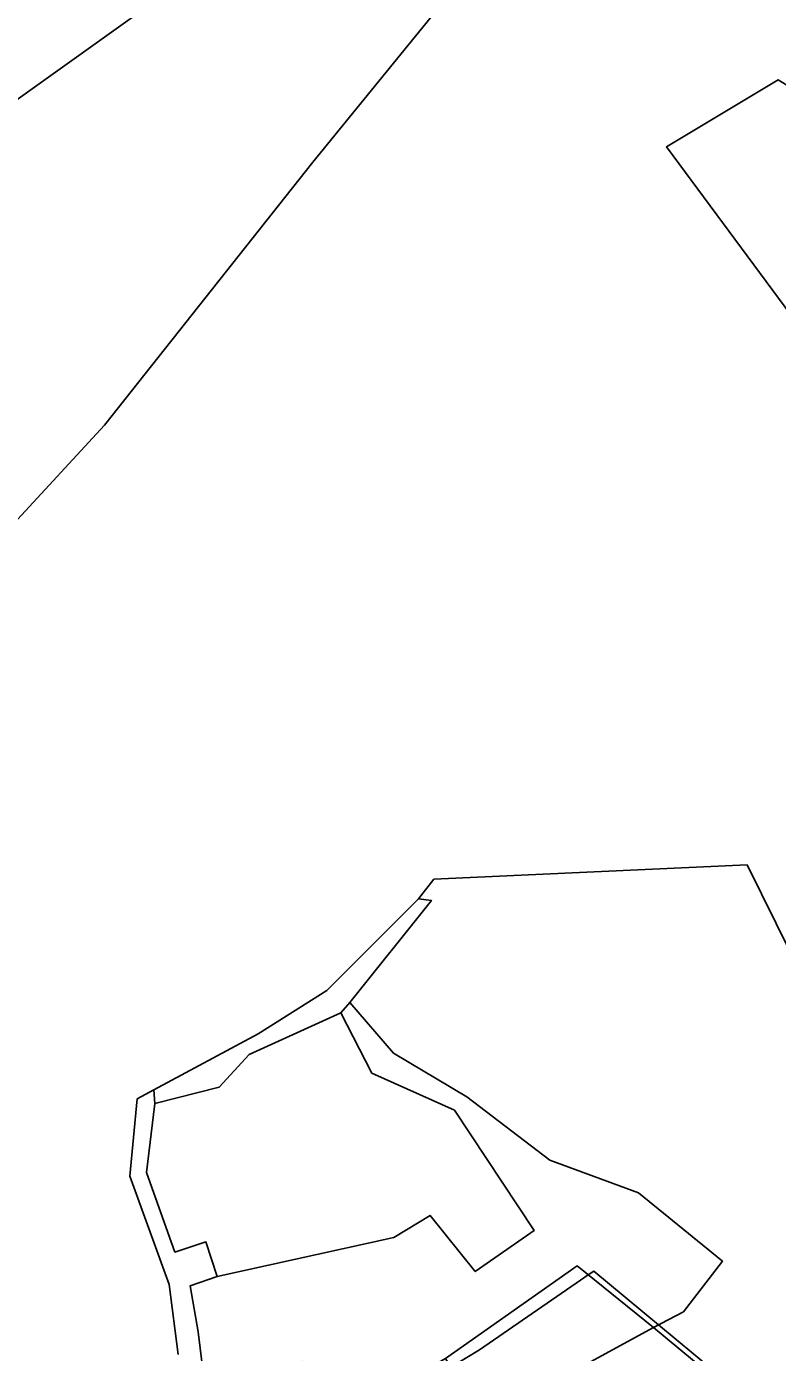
# Model space of a CAD drawing. Extents: x -477304 to -465429, y -1159113 to -1149210.
# Drawn here: x -474400.2 to -474207.2, y -1153608.7 to -1153268.3 of the extents above; entities that cross this region are included whole.
import ezdxf

# ---------------------------------------------------------------- set-up
doc = ezdxf.new("R2010")
doc.units = 0
for name, color, linetype in [('BPEJ_s', 7, 'Continuous'), ('PUPFL_s', 7, 'Continuous'), ('trav_porost_s', 7, 'Continuous')]:
    doc.layers.add(name, color=color, linetype=linetype)

msp = doc.modelspace()

# ---------------------------------------------------------------- linework, layer by layer
at = {"layer": 'BPEJ_s'}
msp.add_line((-474255.78, -1153588.83), (-474254.32, -1153587.82), dxfattribs=at)
for points in [[(-474291.12, -1153612.48), (-474283.73, -1153608.07), (-474257.77, -1153590.19), (-474255.78, -1153588.83), (-474254.32, -1153587.82), (-474237.74, -1153601.64), (-474224.15, -1153612.96)], [(-474291.12, -1153612.48), (-474283.73, -1153608.07), (-474257.77, -1153590.19), (-474255.78, -1153588.83)], [(-474254.32, -1153587.82), (-474237.74, -1153601.64), (-474224.15, -1153612.96), (-474219.9, -1153615.51), (-474201.17, -1153630.83), (-474173.75, -1153654.02)]]:
    msp.add_lwpolyline(points, dxfattribs=at)
at = {"layer": 'PUPFL_s'}
for points in [[(-474430.95, -1153307.18), (-474447.62, -1153337.5), (-474446.6, -1153301.45), (-474414.48, -1153252.58), (-474397.42, -1153208.22), (-474348.01, -1153248)], [(-474470.16, -1153380.87), (-474464.32, -1153357.39), (-474447.62, -1153337.5), (-474430.95, -1153307.18), (-474348.01, -1153248), (-474340.25, -1153254.24), (-474285.13, -1153252.19), (-474326.61, -1153303.09), (-474380.1, -1153370.64), (-474403.5, -1153395.97), (-474458.87, -1153383.47)], [(-474235.68, -1153299.14), (-474198.86, -1153348.9), (-474189.29, -1153364.67), (-474164.85, -1153417.78), (-474135.34, -1153422.92), (-474131.6, -1153369.07), (-474133.72, -1153332.86), (-474135.59, -1153326), (-474207, -1153281.98)], [(-474135.59, -1153326), (-474133.72, -1153332.86), (-474131.6, -1153369.07), (-474135.34, -1153422.92), (-474164.85, -1153417.78), (-474189.29, -1153364.67), (-474198.86, -1153348.9), (-474235.68, -1153299.14), (-474207, -1153281.98)], [(-474175.9, -1153653.76), (-474208.94, -1153627.19), (-474239.03, -1153602.31), (-474231.33, -1153598.27), (-474221.32, -1153585.31), (-474242.85, -1153567.78), (-474265.66, -1153559.31), (-474286.97, -1153543.11), (-474305.83, -1153531.91), (-474317.06, -1153518.88), (-474296.08, -1153492.68), (-474299.46, -1153492.27), (-474295.47, -1153487.23), (-474214.99, -1153483.5), (-474203.83, -1153506.06), (-474163.81, -1153573.57), (-474140.77, -1153604.94), (-474141.42, -1153627.44), (-474130.08, -1153659.38)], [(-474296.08, -1153492.68), (-474317.06, -1153518.88), (-474319.4, -1153521.52), (-474342.97, -1153532.25), (-474350.64, -1153540.64), (-474367.16, -1153544.78), (-474367.41, -1153541.31), (-474340.6, -1153526.92), (-474323, -1153515.8), (-474299.46, -1153492.27)], [(-474329.19, -1153611.06), (-474354.46, -1153615.97), (-474356, -1153603.39), (-474358.09, -1153591.61), (-474351.18, -1153589.25), (-474305.72, -1153579.23), (-474296.44, -1153573.54), (-474284.85, -1153587.96), (-474269.7, -1153577.44), (-474290.21, -1153546.48), (-474311.37, -1153536.99), (-474319.4, -1153521.52), (-474317.06, -1153518.88), (-474305.83, -1153531.91), (-474286.97, -1153543.11), (-474265.66, -1153559.31), (-474242.85, -1153567.78), (-474221.32, -1153585.31), (-474231.33, -1153598.27), (-474239.03, -1153602.31), (-474258.65, -1153586.52), (-474292.48, -1153610.25), (-474325.09, -1153628.79)], [(-474350.64, -1153540.64), (-474342.97, -1153532.25), (-474319.4, -1153521.52), (-474311.37, -1153536.99), (-474290.21, -1153546.48), (-474269.7, -1153577.44), (-474284.85, -1153587.96), (-474296.44, -1153573.54), (-474305.72, -1153579.23), (-474351.18, -1153589.25), (-474354.06, -1153580.36), (-474362.01, -1153582.95), (-474369.32, -1153562.52), (-474367.16, -1153544.78)], [(-474239.03, -1153602.31), (-474275.2, -1153622.02), (-474282.26, -1153626.97), (-474292.48, -1153610.25), (-474258.65, -1153586.52)]]:
    msp.add_lwpolyline(points, close=True, dxfattribs=at)
for points in [[(-474403.5, -1153395.97), (-474380.1, -1153370.64), (-474326.61, -1153303.09), (-474285.13, -1153252.19), (-474237.85, -1153242.43), (-474226.02, -1153247.03), (-474223.97, -1153248), (-474205.38, -1153263.19), (-474181.83, -1153290.62), (-474163.34, -1153301.3), (-474156.03, -1153300.55), (-474144.72, -1153309.05), (-474139.8, -1153317.02), (-474130.67, -1153319.98), (-474128.59, -1153320.87), (-474113.86, -1153362.38), (-474105.67, -1153381.22), (-474112.72, -1153409.78), (-474111.58, -1153436.2), (-474101.15, -1153453.48), (-474204.61, -1153479.97), (-474113.87, -1153622.53)], [(-474141.42, -1153627.44), (-474140.77, -1153604.94), (-474163.81, -1153573.57), (-474203.83, -1153506.06), (-474214.99, -1153483.5), (-474295.47, -1153487.23), (-474299.46, -1153492.27), (-474323, -1153515.8), (-474340.6, -1153526.92), (-474367.41, -1153541.31), (-474371.73, -1153543.63), (-474373.64, -1153563.46), (-474363.49, -1153591.27), (-474361.19, -1153609.24)], [(-474361.19, -1153609.24), (-474363.49, -1153591.27), (-474373.64, -1153563.46), (-474371.73, -1153543.63), (-474367.41, -1153541.31), (-474367.16, -1153544.78), (-474369.32, -1153562.52), (-474362.01, -1153582.95), (-474354.06, -1153580.36), (-474351.18, -1153589.25), (-474358.09, -1153591.61), (-474356, -1153603.39), (-474354.46, -1153615.97)]]:
    msp.add_lwpolyline(points, dxfattribs=at)
at = {"layer": 'trav_porost_s'}
msp.add_lwpolyline([(-474275.2, -1153622.02), (-474239.03, -1153602.31), (-474208.94, -1153627.19)], dxfattribs=at)

doc.saveas('drawing.dxf')
